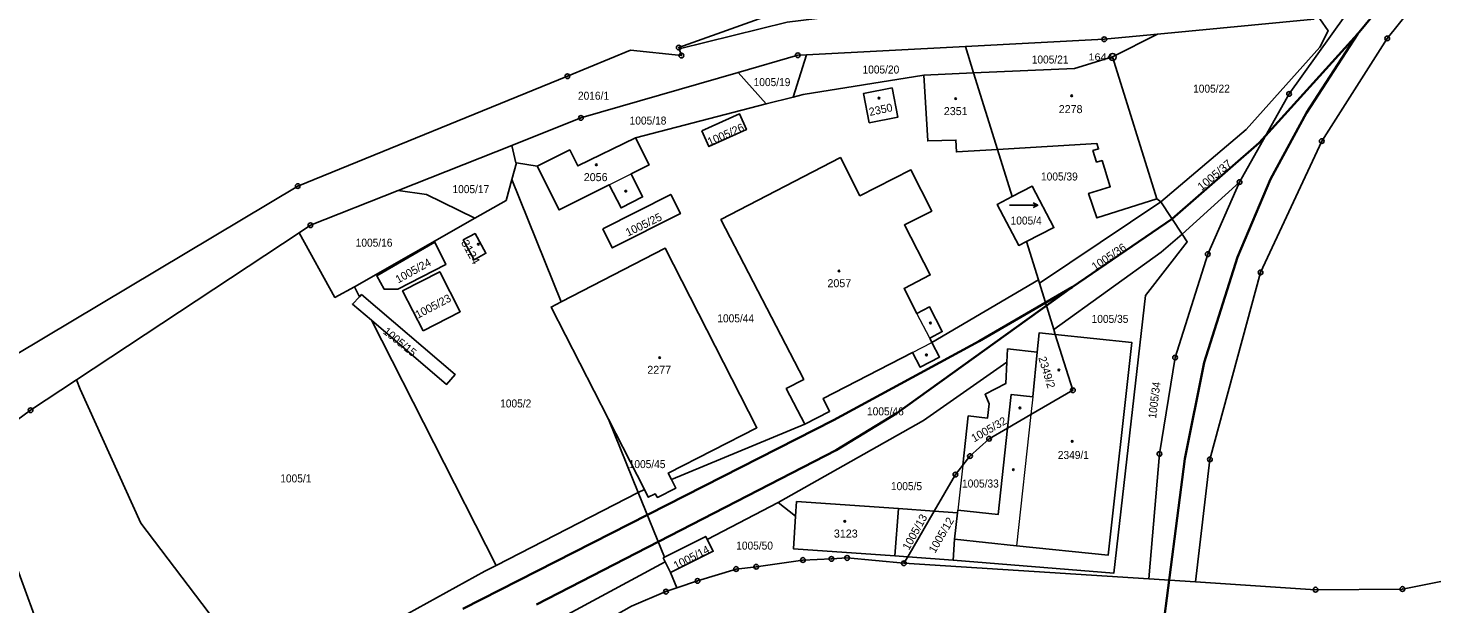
# Model space of a CAD drawing. Extents: x -679733 to -673243, y -1075091 to -1066557.
# Drawn here: x -676566.7 to -676268.5, y -1070171.5 to -1070049.2 of the extents above; entities that cross this region are included whole.
import ezdxf
from ezdxf.enums import TextEntityAlignment as Align

# ---------------------------------------------------------------- set-up
doc = ezdxf.new("R2010")
doc.units = 0
doc.header["$LTSCALE"] = 0.68
for name, color, linetype, lineweight in [('1', 7, 'Continuous', 25), ('3', 7, 'Continuous', 25), ('4', 7, 'Continuous', 13), ('5', 7, 'Continuous', 25), ('6', 7, 'Continuous', 35), ('8', 7, 'Continuous', 25)]:
    doc.layers.add(name, color=color, linetype=linetype, lineweight=lineweight)
doc.layers.add('2', color=7, linetype='Continuous')

msp = doc.modelspace()

# ---------------------------------------------------------------- linework, layer by layer
at = {"layer": '1'}
for p, q in [((-676326.75, -1070050.49), (-676293.48, -1070047.33)), ((-676336.3, -1070055.33), (-676326.75, -1070050.49)), ((-676404.15, -1070063.87), (-676401.35, -1070054.85)), ((-676365.83, -1070058.71), (-676367.59, -1070053.1)), ((-676409.91, -1070065.27), (-676415.83, -1070058.61)), ((-676365.83, -1070058.71), (-676376.41, -1070059.18)), ((-676309.34, -1070081.91), (-676321.53, -1070093)), ((-676326.89, -1070085.46), (-676326.05, -1070086.11)), ((-676471.81, -1070089.58), (-676497.38, -1070104.18)), ((-676351.84, -1070103.41), (-676352.06, -1070102.69)), ((-676351.84, -1070103.41), (-676348.82, -1070113.19)), ((-676437.09, -1070147.87), (-676443.41, -1070132.3)), ((-676467.25, -1070163.36), (-676437.09, -1070147.87)), ((-676382.57, -1070161.3), (-676381.81, -1070151.28)), ((-676369.25, -1070152.15), (-676369.86, -1070157.73)), ((-676369.86, -1070157.73), (-676370.2, -1070162.23)), ((-676379.84, -1070161.51), (-676382.57, -1070161.3)), ((-676328.59, -1070166.21), (-676380.63, -1070162.87))]:
    msp.add_line(p, q, dxfattribs=at)
for points in [[(-676428.39, -1070053.6), (-676428.48, -1070053.33), (-676359.02, -1070028.44), (-676338.37, -1070018.62), (-676327.1, -1070011.36), (-676325.88, -1070008.75)], [(-676318.7, -1070166.85), (-676315.63, -1070140.81), (-676304.87, -1070101.09), (-676291.86, -1070073.2), (-676277.95, -1070051.4), (-676263.92, -1070033.92), (-676259.23, -1070028.08)], [(-676276, -1070031.28), (-676289.25, -1070033.81), (-676338.54, -1070041.36), (-676382.26, -1070045.08), (-676405.45, -1070047.97), (-676428.39, -1070053.6)], [(-676286.99, -1070046.67), (-676298.79, -1070063.19), (-676309.34, -1070081.91)], [(-676292.3, -1070047.22), (-676290.48, -1070049.79), (-676292.28, -1070053.28), (-676307.96, -1070070.71), (-676326.05, -1070086.11)], [(-676367.59, -1070053.1), (-676338.07, -1070051.57), (-676326.75, -1070050.49)], [(-676583.9, -1070123.28), (-676569.22, -1070118.5), (-676509.44, -1070082.75), (-676452.14, -1070059.43), (-676438.72, -1070053.89), (-676427.91, -1070055.02), (-676428.39, -1070053.6)], [(-676415.83, -1070058.61), (-676403.18, -1070054.95), (-676401.35, -1070054.85), (-676367.59, -1070053.1)], [(-676336.3, -1070055.33), (-676344.4, -1070057.75), (-676365.83, -1070058.71), (-676360.73, -1070074.99)], [(-676360.73, -1070074.99), (-676339.63, -1070073.73), (-676339.28, -1070074.85), (-676340.47, -1070075.21), (-676339.69, -1070077.67), (-676338.52, -1070077.33), (-676336.8, -1070082.89), (-676341.39, -1070084.31), (-676339.65, -1070089.51), (-676326.89, -1070085.46), (-676336.3, -1070055.33)], [(-676463.96, -1070074.12), (-676449.26, -1070068.29), (-676415.83, -1070058.61)], [(-676376.41, -1070059.18), (-676402.05, -1070063.29), (-676404.15, -1070063.87), (-676409.91, -1070065.27), (-676437.65, -1070072.49)], [(-676360.73, -1070074.99), (-676369.5, -1070075.51), (-676369.59, -1070072.97), (-676375.59, -1070073.18), (-676376.41, -1070059.18)], [(-676437.65, -1070072.49), (-676449.93, -1070078.46), (-676451.64, -1070075.06), (-676458.54, -1070078.56)], [(-676437.65, -1070072.49), (-676434.77, -1070078.25), (-676438.59, -1070080.19), (-676436.17, -1070085.07), (-676440.73, -1070087.4), (-676443.27, -1070082.48), (-676453.91, -1070087.83), (-676458.54, -1070078.56)], [(-676509.16, -1070092.7), (-676506.72, -1070091.09), (-676488.08, -1070083.7), (-676463.96, -1070074.12)], [(-676462.94, -1070077.83), (-676463.1, -1070077.8), (-676463.96, -1070074.12)], [(-676374.69, -1070115.95), (-676375.15, -1070115.06), (-676372.48, -1070113.68), (-676375.2, -1070108.43), (-676377.87, -1070109.8), (-676380.61, -1070104.5), (-676375.04, -1070101.62), (-676380.52, -1070091.01), (-676374.72, -1070088.08), (-676379.14, -1070079.34), (-676389.99, -1070084.82), (-676394.13, -1070076.72), (-676419.51, -1070089.87), (-676401.91, -1070123.84), (-676405.64, -1070125.77), (-676401.71, -1070133.36)], [(-676354.58, -1070094.51), (-676356.25, -1070095.36), (-676360.84, -1070086.69), (-676357.61, -1070084.98), (-676360.73, -1070074.99)], [(-676458.54, -1070078.56), (-676462.94, -1070077.83), (-676463.92, -1070081.34)], [(-676463.92, -1070081.34), (-676465.17, -1070085.81), (-676471.81, -1070089.58)], [(-676443.41, -1070132.3), (-676455.6, -1070108.47), (-676453.46, -1070107.37), (-676463.92, -1070081.34)], [(-676354.58, -1070094.51), (-676348.77, -1070091.56), (-676353.41, -1070082.75), (-676357.61, -1070084.98)], [(-676309.34, -1070081.91), (-676316.07, -1070097.22), (-676323.03, -1070119.18), (-676326.36, -1070139.64), (-676328.59, -1070166.21), (-676318.7, -1070166.85)], [(-676471.81, -1070089.58), (-676482.04, -1070084.52), (-676488.08, -1070083.7)], [(-676321.53, -1070093), (-676326.05, -1070086.11), (-676351.84, -1070103.41)], [(-676497.38, -1070104.18), (-676501.53, -1070106.42), (-676509.16, -1070092.7), (-676556.43, -1070123.93)], [(-676374.69, -1070115.95), (-676352.06, -1070102.69), (-676354.58, -1070094.51)], [(-676321.53, -1070093), (-676320.46, -1070094.62), (-676329.31, -1070105.98), (-676336.07, -1070165.01), (-676370.2, -1070162.23)], [(-676321.53, -1070093), (-676325.98, -1070096.79), (-676348.82, -1070113.19), (-676348.49, -1070114.27)], [(-676453.46, -1070107.37), (-676431.36, -1070095.97), (-676411.88, -1070134.1), (-676430.72, -1070143.73), (-676430.02, -1070145.1), (-676401.71, -1070133.36)], [(-676493.77, -1070111.26), (-676497.82, -1070107.81), (-676496.31, -1070106.27), (-676497.38, -1070104.18)], [(-676496.31, -1070106.27), (-676495.87, -1070105.82), (-676476, -1070122.78), (-676477.8, -1070124.9), (-676493.77, -1070111.26)], [(-676190.21, -1070106.21), (-676193.85, -1070109.96), (-676208.9, -1070121.85), (-676240.78, -1070152.43), (-676249.26, -1070159.39), (-676261.98, -1070165.81), (-676274.73, -1070168.35), (-676293.19, -1070168.49), (-676318.7, -1070166.85)], [(-676514.87, -1070189.47), (-676469.65, -1070164.59), (-676467.25, -1070163.36), (-676493.77, -1070111.26)], [(-676348.49, -1070114.27), (-676332.24, -1070115.97), (-676337.26, -1070161.18), (-676356.74, -1070159.17), (-676369.86, -1070157.73)], [(-676348.49, -1070114.27), (-676344.73, -1070126.12), (-676353.68, -1070131.3), (-676358.62, -1070134.16)], [(-676352.33, -1070118.04), (-676351.87, -1070113.91), (-676348.49, -1070114.27)], [(-676401.71, -1070133.36), (-676396.42, -1070130.63), (-676397.83, -1070127.91), (-676378.8, -1070118.08), (-676377.17, -1070121.23), (-676373.07, -1070119.09), (-676374.69, -1070115.95)], [(-676358.76, -1070120.14), (-676358.61, -1070117.34), (-676352.33, -1070118.04)], [(-676352.33, -1070118.04), (-676353.27, -1070127.53), (-676357.84, -1070127.02), (-676358.62, -1070134.16)], [(-676358.76, -1070120.14), (-676376.51, -1070132.56), (-676407.35, -1070149.94), (-676403.65, -1070152.87)], [(-676368.13, -1070142.06), (-676366.97, -1070131.59), (-676362.87, -1070132.03), (-676362.5, -1070129), (-676363.4, -1070126.99), (-676359, -1070124.7), (-676358.76, -1070120.14)], [(-676575.21, -1070147.26), (-676573.06, -1070144.52), (-676571.88, -1070134.51), (-676566.18, -1070130.37), (-676556.43, -1070123.93)], [(-676556.43, -1070123.93), (-676555.66, -1070125.9), (-676542.76, -1070154.35), (-676523.99, -1070179.08), (-676514.87, -1070189.47)], [(-676437.09, -1070147.87), (-676435.79, -1070147.2), (-676443.41, -1070132.3)], [(-676358.62, -1070134.16), (-676360.64, -1070152.55), (-676369.19, -1070151.61), (-676369.25, -1070152.15)], [(-676368.13, -1070142.06), (-676366.6, -1070140.12), (-676362.54, -1070136.43), (-676358.62, -1070134.16)], [(-676374.21, -1070151.81), (-676369.7, -1070144.04), (-676368.13, -1070142.06)], [(-676430.02, -1070145.1), (-676429.09, -1070146.91), (-676433, -1070148.9), (-676433.51, -1070148.11), (-676434.95, -1070148.85), (-676435.79, -1070147.2)], [(-676575.21, -1070147.26), (-676560.34, -1070187.79), (-676554.28, -1070205.26), (-676550, -1070219.58), (-676547.57, -1070227.87), (-676543.39, -1070254.7), (-676543.26, -1070255.54)], [(-676431.37, -1070162.57), (-676431.79, -1070161.73), (-676431.51, -1070161.59), (-676437.09, -1070147.87)], [(-676431.51, -1070161.59), (-676422.73, -1070157.19), (-676422.42, -1070157.82), (-676407.35, -1070149.94)], [(-676403.65, -1070152.87), (-676403.43, -1070149.78), (-676381.81, -1070151.28), (-676374.21, -1070151.81)], [(-676382.57, -1070161.3), (-676404.13, -1070159.81), (-676403.65, -1070152.87)], [(-676369.25, -1070152.15), (-676374.21, -1070151.81), (-676379.84, -1070161.51)], [(-676422.42, -1070157.82), (-676421.16, -1070160.32), (-676430.23, -1070164.86)], [(-676504.65, -1070199.92), (-676486.36, -1070192.23), (-676431.37, -1070162.57)], [(-676428.86, -1070168.12), (-676430.23, -1070164.86), (-676431.37, -1070162.57)], [(-676380.63, -1070162.87), (-676392.71, -1070161.76), (-676396.05, -1070161.96), (-676402.09, -1070162.19), (-676412.01, -1070163.61), (-676416.3, -1070164.1), (-676424.48, -1070166.63), (-676428.86, -1070168.12)], [(-676370.2, -1070162.23), (-676379.84, -1070161.51), (-676380.63, -1070162.87)], [(-676428.86, -1070168.12), (-676431.19, -1070168.91), (-676438.55, -1070172.02), (-676448.96, -1070177.87), (-676458.67, -1070185.24), (-676467.85, -1070192.49), (-676476.75, -1070200.11), (-676485.77, -1070207.62), (-676490.74, -1070211.7)]]:
    msp.add_lwpolyline(points, dxfattribs=at)
for points in [[(-676383.17, -1070061.87), (-676389.25, -1070063.1), (-676388, -1070069.32), (-676381.92, -1070068.1)], [(-676423.57, -1070071), (-676415.57, -1070067.43), (-676414.09, -1070070.77), (-676422.06, -1070074.35)], [(-676444.58, -1070091.83), (-676430.18, -1070084.53), (-676428.14, -1070088.59), (-676442.61, -1070095.91)], [(-676488.13, -1070104.65), (-676491.07, -1070104.62), (-676492.63, -1070101.8), (-676480.29, -1070094.7), (-676477.99, -1070099.44)], [(-676471.95, -1070098.41), (-676474.26, -1070094.21), (-676471.75, -1070092.83), (-676469.45, -1070097.03)], [(-676482.81, -1070113.5), (-676487.16, -1070105.01), (-676479.26, -1070100.97), (-676474.89, -1070109.44)]]:
    msp.add_lwpolyline(points, close=True, dxfattribs=at)
at = {"layer": '3'}
msp.add_line((-676352.193, -1070086.839), (-676353.17, -1070087.34), dxfattribs=at)
msp.add_lwpolyline([(-676358.193, -1070086.839), (-676352.193, -1070086.839), (-676353.17, -1070086.337)], dxfattribs=at)
at = {"layer": '4'}
for p, q in [((-676443.27, -1070082.48), (-676438.59, -1070080.19)), ((-676375.15, -1070115.06), (-676377.87, -1070109.8)), ((-676378.8, -1070118.08), (-676374.69, -1070115.95)), ((-676353.27, -1070127.53), (-676353.68, -1070131.3)), ((-676353.68, -1070131.3), (-676356.74, -1070159.17)), ((-676368.13, -1070142.06), (-676369.19, -1070151.61))]:
    msp.add_line(p, q, dxfattribs=at)
at = {"layer": '5'}
for centre in [(-676385.9168, -1070064.0792), (-676369.6468, -1070064.1792), (-676345.0168, -1070063.5792), (-676445.9968, -1070078.2292), (-676439.7268, -1070083.8392), (-676471.0668, -1070095.0992), (-676394.4368, -1070100.7892), (-676374.9968, -1070111.8592), (-676375.8568, -1070118.6092), (-676432.5468, -1070119.1892), (-676347.7168, -1070121.8392), (-676356.0068, -1070129.8692), (-676344.8768, -1070136.9892), (-676357.3768, -1070143.0092), (-676393.2068, -1070153.9892)]:
    msp.add_circle(centre, 0.175, dxfattribs=at)
at = {"layer": '6'}
for p, q in [((-676284.26, -1070050.46), (-676275.07, -1070039.27)), ((-676305.18, -1070073.55), (-676284.26, -1070050.46)), ((-676295.11, -1070067.21), (-676284.26, -1070050.46)), ((-676302.79, -1070081.31), (-676295.11, -1070067.21)), ((-676323.63, -1070089.68), (-676305.18, -1070073.55)), ((-676309.77, -1070097.88), (-676302.79, -1070081.31)), ((-676344.9, -1070104.22), (-676323.63, -1070089.68)), ((-676316.83, -1070120.26), (-676309.77, -1070097.88)), ((-676344.9, -1070104.22), (-676382.16, -1070131.02)), ((-676364.68, -1070115.68), (-676344.9, -1070104.22)), ((-676395.58, -1070132.51), (-676364.68, -1070115.68)), ((-676320.98, -1070140.71), (-676316.83, -1070120.26)), ((-676474.32, -1070172.53), (-676395.58, -1070132.51)), ((-676382.16, -1070131.02), (-676395.05, -1070138.86)), ((-676395.05, -1070138.86), (-676458.7, -1070171.65)), ((-676330.98, -1070218.12), (-676320.98, -1070140.71))]:
    msp.add_line(p, q, dxfattribs=at)
at = {"layer": '8'}
for centre, radius in [((-676428.48, -1070053.3299), 0.5), ((-676338.07, -1070051.5699), 0.5), ((-676338.07, -1070051.5699), 0.0303), ((-676277.95, -1070051.3999), 0.5), ((-676277.95, -1070051.3999), 0.0303), ((-676428.48, -1070053.3299), 0.0303), ((-676427.91, -1070055.0199), 0.5), ((-676427.91, -1070055.0199), 0.0303), ((-676403.18, -1070054.9499), 0.5), ((-676403.18, -1070054.9499), 0.0303), ((-676336.3, -1070055.3298), 0.75), ((-676336.3, -1070055.3298), 0.03), ((-676452.14, -1070059.4299), 0.5), ((-676452.14, -1070059.4299), 0.0303), ((-676298.79, -1070063.1899), 0.5), ((-676298.79, -1070063.1899), 0.0303), ((-676449.26, -1070068.2899), 0.5), ((-676449.26, -1070068.2899), 0.0303), ((-676291.86, -1070073.1999), 0.5), ((-676291.86, -1070073.1999), 0.0303), ((-676509.44, -1070082.7499), 0.5), ((-676509.44, -1070082.7499), 0.0303), ((-676309.34, -1070081.9099), 0.5), ((-676309.34, -1070081.9099), 0.0303), ((-676506.72, -1070091.0899), 0.5), ((-676506.72, -1070091.0899), 0.0303), ((-676316.07, -1070097.2199), 0.5), ((-676316.07, -1070097.2199), 0.0303), ((-676304.87, -1070101.0899), 0.5), ((-676304.87, -1070101.0899), 0.0303), ((-676323.03, -1070119.1799), 0.5), ((-676323.03, -1070119.1799), 0.0303), ((-676344.73, -1070126.1199), 0.5), ((-676344.73, -1070126.1199), 0.0303), ((-676566.18, -1070130.3699), 0.5), ((-676566.18, -1070130.3699), 0.0303), ((-676362.54, -1070136.4299), 0.5), ((-676362.54, -1070136.4299), 0.0303), ((-676326.36, -1070139.6399), 0.5), ((-676366.6, -1070140.1199), 0.5), ((-676366.6, -1070140.1199), 0.0303), ((-676326.36, -1070139.6399), 0.0303), ((-676315.63, -1070140.8099), 0.5), ((-676315.63, -1070140.8099), 0.0303), ((-676369.7, -1070144.0399), 0.5), ((-676369.7, -1070144.0399), 0.0303), ((-676412.01, -1070163.6099), 0.5), ((-676402.09, -1070162.1899), 0.5), ((-676402.09, -1070162.1899), 0.0303), ((-676396.05, -1070161.9599), 0.5), ((-676396.05, -1070161.9599), 0.0303), ((-676392.71, -1070161.7599), 0.5), ((-676392.71, -1070161.7599), 0.0303), ((-676380.63, -1070162.8699), 0.5), ((-676380.63, -1070162.8699), 0.0303), ((-676424.48, -1070166.6299), 0.5), ((-676416.3, -1070164.0999), 0.5), ((-676416.3, -1070164.0999), 0.0303), ((-676412.01, -1070163.6099), 0.0303), ((-676431.19, -1070168.9099), 0.5), ((-676431.19, -1070168.9099), 0.0303), ((-676424.48, -1070166.6299), 0.0303), ((-676293.19, -1070168.4899), 0.5), ((-676293.19, -1070168.4899), 0.0303), ((-676274.73, -1070168.3499), 0.5), ((-676274.73, -1070168.3499), 0.0303)]:
    msp.add_circle(centre, radius, dxfattribs=at)

# ---------------------------------------------------------------- texts
at = {"layer": '2', "width": 0.95}
for s, p in [('1005/21', (-676349.58, -1070056.72)), ('1005/20', (-676385.53, -1070058.85)), ('1005/19', (-676408.67, -1070061.519)), ('2016/1', (-676446.589, -1070064.41)), ('1005/18', (-676435.01, -1070069.69)), ('1005/17', (-676472.65, -1070084.259)), ('1005/16', (-676493.21, -1070095.63))]:
    msp.add_text(s, height=1.7, dxfattribs=at).set_placement(p, align=Align.CENTER)
for s, p in [('1005/22', (-676319.2, -1070062.91)), ('1005/39', (-676351.51, -1070081.57)), ('1005/4', (-676357.97, -1070090.93)), ('1005/44', (-676420.28, -1070111.7)), ('1005/35', (-676340.76, -1070111.82)), ('1005/2', (-676466.42, -1070129.779)), ('1005/46', (-676388.48, -1070131.46)), ('2349/1', (-676347.94, -1070140.729)), ('1005/45', (-676439.11, -1070142.67)), ('1005/1', (-676513.14, -1070145.71)), ('1005/33', (-676368.29, -1070146.79)), ('1005/5', (-676383.39, -1070147.35)), ('1005/50', (-676416.27, -1070159.979))]:
    msp.add_text(s, height=1.7, dxfattribs=at).set_placement(p)
at = {"layer": '2'}
for s, rotation, p in [('2350', 12, (-676387.873, -1070067.871)), ('1005/26', 24, (-676421.914, -1070074.236)), ('1005/25', 26, (-676439.257, -1070093.503)), ('1005/36', 34, (-676340.034, -1070100.774)), ('1005/24', 29, (-676488.097, -1070103.473)), ('1005/23', 28, (-676483.91, -1070110.97)), ('1005/15', 321, (-676491.454, -1070113.92)), ('2349/2', 287, (-676352.102, -1070119.238)), ('1005/32', 30, (-676365.725, -1070137.226)), ('1005/13', 61, (-676379.576, -1070160.242)), ('1005/12', 60, (-676374.023, -1070160.865)), ('1005/14', 27, (-676429.064, -1070164.257))]:
    msp.add_text(s, height=1.7, rotation=rotation, dxfattribs=at).set_placement(p)
for s, p in [('2351', (-676372.16, -1070067.68)), ('2278', (-676347.75, -1070067.259)), ('2056', (-676448.66, -1070081.71)), ('2057', (-676396.89, -1070104.239)), ('2277', (-676435.16, -1070122.64)), ('3123', (-676395.52, -1070157.42))]:
    msp.add_text(s, height=1.7, dxfattribs=at).set_placement(p)
for s, rotation, width, p in [('1005/37', 40, 1.05, (-676317.403, -1070083.831)), ('3124', 299, 1.1, (-676474.803, -1070094.722)), ('1005/34', 83, 0.95, (-676327.066, -1070132.213))]:
    msp.add_text(s, height=1.7, rotation=rotation, dxfattribs=dict(at, width=width)).set_placement(p)
at = {"layer": '8', "width": 1.15}
msp.add_text('1644', height=1.5, dxfattribs=at).set_placement((-676336.299, -1070056.08), align=Align.RIGHT)

doc.saveas('drawing.dxf')
